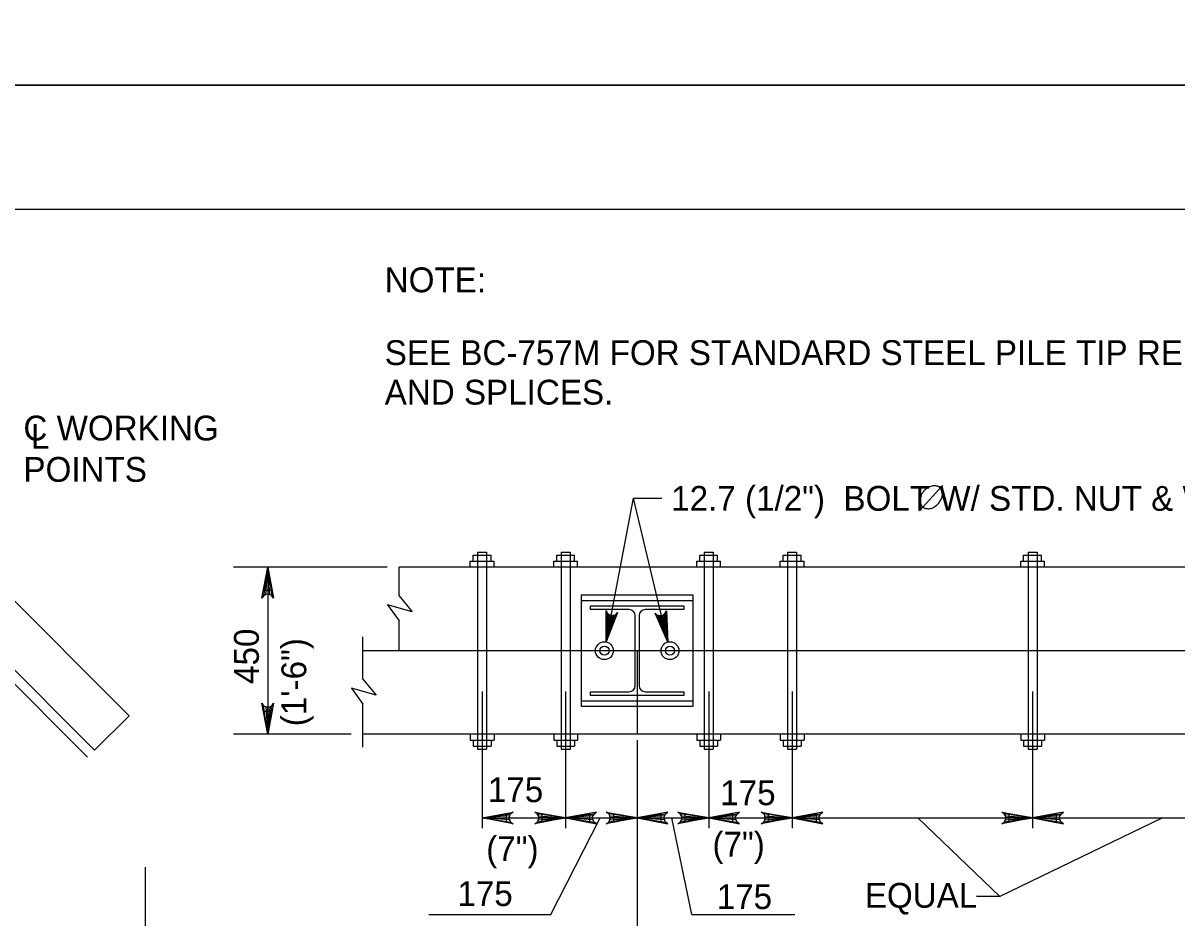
# Model space of a CAD drawing. Extents: x 635440 to 640306, y 296653 to 298484.
# Drawn here: x 639837.4 to 639976.9, y 297740.8 to 297849 of the extents above; entities that cross this region are included whole.
import ezdxf

# ---------------------------------------------------------------- set-up
doc = ezdxf.new("R2010")
doc.units = 0
for name, color, linetype in [('2', 7, 'Continuous'), ('3', 7, 'Continuous'), ('4', 7, 'Continuous'), ('5', 7, 'Continuous'), ('PLT-BNDY', 7, 'Continuous')]:
    doc.layers.add(name, color=color, linetype=linetype)

msp = doc.modelspace()

# ---------------------------------------------------------------- linework, layer by layer
at = {"layer": '2'}
msp.add_line((639316.46, 297826.46), (640102.46, 297826.46), dxfattribs=at)
at = {"layer": '3'}
for p, q in [((639892.36, 297784.97), (639893.45, 297784.97)), ((639892.36, 297784.97), (639892.36, 297761.18)), ((639893.45, 297784.97), (639893.45, 297761.18)), ((639902.46, 297784.97), (639903.54, 297784.97)), ((639902.46, 297784.97), (639902.46, 297761.18)), ((639903.54, 297784.97), (639903.54, 297761.18)), ((639919.76, 297784.97), (639920.84, 297784.97)), ((639919.76, 297784.97), (639919.76, 297761.18)), ((639920.84, 297784.97), (639920.84, 297761.18)), ((639929.85, 297784.97), (639930.94, 297784.97)), ((639929.85, 297784.97), (639929.85, 297761.18)), ((639930.94, 297784.97), (639930.94, 297761.18)), ((639958.93, 297784.97), (639960.01, 297784.97)), ((639958.93, 297784.97), (639958.93, 297761.18)), ((639960.01, 297784.97), (639960.01, 297761.18)), ((639891.46, 297783.89), (639894.35, 297783.89)), ((639891.46, 297783.16), (639891.46, 297783.89)), ((639891.82, 297784.61), (639893.99, 297784.61)), ((639891.82, 297783.89), (639891.82, 297784.61)), ((639893.99, 297783.89), (639893.99, 297784.61)), ((639894.35, 297783.16), (639894.35, 297783.89)), ((639901.56, 297783.16), (639901.56, 297783.89)), ((639901.56, 297783.89), (639904.44, 297783.89)), ((639901.92, 297783.89), (639901.92, 297784.61)), ((639901.92, 297784.61), (639904.08, 297784.61)), ((639904.08, 297783.89), (639904.08, 297784.61)), ((639904.44, 297783.16), (639904.44, 297783.89)), ((639918.86, 297783.89), (639921.74, 297783.89)), ((639918.86, 297783.16), (639918.86, 297783.89)), ((639919.22, 297783.89), (639919.22, 297784.61)), ((639919.22, 297784.61), (639921.38, 297784.61)), ((639921.38, 297783.89), (639921.38, 297784.61)), ((639921.74, 297783.16), (639921.74, 297783.89)), ((639928.95, 297783.16), (639928.95, 297783.89)), ((639928.95, 297783.89), (639931.84, 297783.89)), ((639929.31, 297783.89), (639929.31, 297784.61)), ((639929.31, 297784.61), (639931.47, 297784.61)), ((639931.47, 297783.89), (639931.47, 297784.61)), ((639931.84, 297783.16), (639931.84, 297783.89)), ((639958.03, 297783.89), (639960.92, 297783.89)), ((639958.03, 297783.16), (639958.03, 297783.89)), ((639958.39, 297784.61), (639960.55, 297784.61)), ((639958.39, 297783.89), (639958.39, 297784.61)), ((639960.55, 297783.89), (639960.55, 297784.61)), ((639960.92, 297783.16), (639960.92, 297783.89)), ((640036.1, 297783.16), (639882.85, 297783.16)), ((639882.85, 297779.72), (639882.85, 297783.16)), ((639882.85, 297779.72), (639884.43, 297777.77)), ((639904.88, 297779.14), (639918.42, 297779.14)), ((639881.45, 297778.62), (639882.85, 297776.7)), ((639884.43, 297777.77), (639881.45, 297778.62)), ((639906, 297778.51), (639917.3, 297778.51)), ((639906, 297778.04), (639906, 297778.51)), ((639910.7, 297778.04), (639906, 297778.04)), ((639917.3, 297778.04), (639912.6, 297778.04)), ((639917.3, 297778.51), (639917.3, 297778.04)), ((639882.85, 297773.07), (639882.85, 297776.7)), ((639911.42, 297768.83), (639911.42, 297777.32)), ((639911.88, 297777.32), (639911.88, 297768.83)), ((639878.49, 297769.63), (639878.49, 297774.76)), ((640040.46, 297773.07), (639878.49, 297773.07)), ((639911.65, 297773.07), (639911.65, 297762.98)), ((639878.49, 297769.63), (639880.07, 297767.68)), ((639880.07, 297767.68), (639877.09, 297768.52)), ((639877.09, 297768.52), (639878.49, 297766.61)), ((639906, 297767.64), (639906, 297768.11)), ((639906, 297768.11), (639910.7, 297768.11)), ((639912.6, 297768.11), (639917.3, 297768.11)), ((639917.3, 297768.11), (639917.3, 297767.64)), ((639878.49, 297761.4), (639878.49, 297766.61)), ((639904.88, 297767), (639918.42, 297767)), ((639917.3, 297767.64), (639906, 297767.64)), ((640040.46, 297762.98), (639878.49, 297762.98)), ((639891.46, 297762.98), (639891.46, 297762.26)), ((639894.35, 297762.98), (639894.35, 297762.26)), ((639901.56, 297762.98), (639901.56, 297762.26)), ((639904.44, 297762.98), (639904.44, 297762.26)), ((639918.86, 297762.98), (639918.86, 297762.26)), ((639921.74, 297762.98), (639921.74, 297762.26)), ((639928.95, 297762.98), (639928.95, 297762.26)), ((639931.84, 297762.98), (639931.84, 297762.26)), ((639958.03, 297762.98), (639958.03, 297762.26)), ((639960.92, 297762.98), (639960.92, 297762.26)), ((639891.46, 297762.26), (639894.35, 297762.26)), ((639891.82, 297762.26), (639891.82, 297761.54)), ((639891.82, 297761.54), (639893.99, 297761.54)), ((639892.36, 297761.18), (639893.45, 297761.18)), ((639893.99, 297762.26), (639893.99, 297761.54)), ((639901.56, 297762.26), (639904.44, 297762.26)), ((639901.92, 297762.26), (639901.92, 297761.54)), ((639901.92, 297761.54), (639904.08, 297761.54)), ((639902.46, 297761.18), (639903.54, 297761.18)), ((639904.08, 297762.26), (639904.08, 297761.54)), ((639918.86, 297762.26), (639921.74, 297762.26)), ((639919.22, 297762.26), (639919.22, 297761.54)), ((639919.22, 297761.54), (639921.38, 297761.54)), ((639919.76, 297761.18), (639920.84, 297761.18)), ((639921.38, 297762.26), (639921.38, 297761.54)), ((639928.95, 297762.26), (639931.84, 297762.26)), ((639929.31, 297762.26), (639929.31, 297761.54)), ((639929.31, 297761.54), (639931.47, 297761.54)), ((639929.85, 297761.18), (639930.94, 297761.18)), ((639931.47, 297762.26), (639931.47, 297761.54)), ((639958.03, 297762.26), (639960.92, 297762.26)), ((639958.39, 297762.26), (639958.39, 297761.54)), ((639958.39, 297761.54), (639960.55, 297761.54)), ((639958.93, 297761.18), (639960.01, 297761.18)), ((639960.55, 297762.26), (639960.55, 297761.54))]:
    msp.add_line(p, q, dxfattribs=at)
msp.add_lwpolyline([(639904.88, 297766.35), (639918.42, 297766.35), (639918.42, 297779.8), (639904.88, 297779.8)], close=True, dxfattribs=at)
for centre, radius in [((639907.69, 297773.07), 1.08), ((639907.69, 297773.07), 0.56), ((639915.62, 297773.07), 1.08), ((639915.62, 297773.07), 0.56)]:
    msp.add_circle(centre, radius, dxfattribs=at)
for centre, start, end in [((639910.7, 297777.32), 360, 90), ((639912.6, 297777.32), 90, 180), ((639910.7, 297768.83), 270, 360), ((639912.6, 297768.83), 180, 270)]:
    msp.add_arc(centre, 0.72, start, end, dxfattribs=at)
at = {"layer": '4'}
for p, q in [((639822.37, 297793.05), (639850.21, 297765.21)), ((639814.98, 297790.39), (639845.19, 297760.18)), ((639911.21, 297791.5), (639914.65, 297791.5)), ((639818.2, 297788.87), (639846.04, 297761.03)), ((639881.41, 297783.16), (639862.82, 297783.16)), ((639866.98, 297783.16), (639866.98, 297762.98)), ((639892.91, 297768.15), (639892.91, 297751.61)), ((639903, 297768.15), (639903, 297751.61)), ((639920.3, 297768.15), (639920.3, 297751.61)), ((639930.39, 297768.15), (639930.39, 297751.61)), ((639959.47, 297768.15), (639959.47, 297751.61)), ((639850.21, 297765.21), (639846.04, 297761.03)), ((639877.05, 297762.98), (639862.82, 297762.98)), ((639911.65, 297762.26), (639911.65, 297724.48)), ((639892.91, 297752.85), (639959.47, 297752.85)), ((639901.23, 297741.18), (639907.18, 297752.85)), ((639918.28, 297741.18), (639915.84, 297752.85)), ((639945.6, 297752.85), (639955.5, 297743.36)), ((639975.19, 297752.85), (639955.5, 297743.36)), ((639959.47, 297752.85), (640026.04, 297752.85)), ((639852.15, 297746.9), (639852.15, 297723.76)), ((639955.5, 297743.36), (639952.67, 297743.36)), ((639886.46, 297741.18), (639901.23, 297741.18)), ((639918.28, 297741.18), (639930.7, 297741.18))]:
    msp.add_line(p, q, dxfattribs=at)
for points in [[(639907.89, 297774.13), (639911.21, 297791.5)], [(639915.36, 297774.12), (639911.21, 297791.5)], [(639866.98, 297783.16), (639867.68, 297779.43), (639867.48, 297779.72), (639867.23, 297779.87), (639866.98, 297779.91), (639866.73, 297779.87), (639866.48, 297779.72), (639866.28, 297779.43), (639866.98, 297783.16), (639866.48, 297779.72), (639866.73, 297779.87), (639866.98, 297783.16), (639866.98, 297779.91), (639867.23, 297779.87), (639866.98, 297783.16), (639867.48, 297779.72)], [(639907.89, 297774.13), (639907.9, 297777.93), (639907.97, 297777.77), (639908.04, 297777.61), (639908.15, 297777.51), (639908.26, 297777.42), (639908.38, 297777.37), (639908.5, 297777.33), (639908.63, 297777.32), (639908.75, 297777.32), (639908.89, 297777.37), (639909.03, 297777.42), (639909.15, 297777.54), (639909.28, 297777.67), (639907.89, 297774.13), (639909.15, 297777.54), (639909.03, 297777.42), (639907.89, 297774.13), (639908.89, 297777.37), (639908.75, 297777.32), (639907.89, 297774.13), (639908.63, 297777.32), (639908.5, 297777.33), (639907.89, 297774.13), (639908.38, 297777.37), (639908.26, 297777.42), (639907.89, 297774.13), (639908.15, 297777.51), (639908.04, 297777.61), (639907.89, 297774.13), (639907.97, 297777.77)], [(639915.36, 297774.12), (639913.82, 297777.59), (639913.95, 297777.47), (639914.08, 297777.36), (639914.22, 297777.31), (639914.35, 297777.27), (639914.48, 297777.28), (639914.61, 297777.29), (639914.72, 297777.34), (639914.84, 297777.39), (639914.95, 297777.49), (639915.05, 297777.59), (639915.11, 297777.75), (639915.18, 297777.91), (639915.36, 297774.12), (639915.11, 297777.75), (639915.05, 297777.59), (639915.36, 297774.12), (639914.95, 297777.49), (639914.84, 297777.39), (639915.36, 297774.12), (639914.72, 297777.34), (639914.61, 297777.29), (639915.36, 297774.12), (639914.48, 297777.28), (639914.35, 297777.27), (639915.36, 297774.12), (639914.22, 297777.31), (639914.08, 297777.36), (639915.36, 297774.12), (639913.95, 297777.47)], [(639866.98, 297762.98), (639866.28, 297766.71), (639866.48, 297766.42), (639866.73, 297766.27), (639866.98, 297766.23), (639867.23, 297766.27), (639867.48, 297766.42), (639867.68, 297766.71), (639866.98, 297762.98), (639867.48, 297766.42), (639867.23, 297766.27), (639866.98, 297762.98), (639866.98, 297766.23), (639866.73, 297766.27), (639866.98, 297762.98), (639866.48, 297766.42)], [(639892.91, 297752.85), (639896.64, 297753.55), (639896.35, 297753.35), (639896.2, 297753.1), (639896.16, 297752.85), (639896.2, 297752.6), (639896.35, 297752.35), (639896.64, 297752.15), (639892.91, 297752.85), (639896.35, 297752.35), (639896.2, 297752.6), (639892.91, 297752.85), (639896.16, 297752.85), (639896.2, 297753.1), (639892.91, 297752.85), (639896.35, 297753.35)], [(639903, 297752.85), (639899.27, 297752.15), (639899.56, 297752.35), (639899.7, 297752.6), (639899.75, 297752.85), (639899.7, 297753.1), (639899.56, 297753.35), (639899.27, 297753.55), (639903, 297752.85), (639899.56, 297753.35), (639899.7, 297753.1), (639903, 297752.85), (639899.75, 297752.85), (639899.7, 297752.6), (639903, 297752.85), (639899.56, 297752.35)], [(639903, 297752.85), (639906.73, 297752.15), (639906.44, 297752.35), (639906.29, 297752.6), (639906.25, 297752.85), (639906.29, 297753.1), (639906.44, 297753.35), (639906.73, 297753.55), (639903, 297752.85), (639906.44, 297753.35), (639906.29, 297753.1), (639903, 297752.85), (639906.25, 297752.85), (639906.29, 297752.6), (639903, 297752.85), (639906.44, 297752.35)], [(639911.65, 297752.85), (639907.92, 297752.15), (639908.21, 297752.35), (639908.36, 297752.6), (639908.4, 297752.85), (639908.36, 297753.1), (639908.21, 297753.35), (639907.92, 297753.55), (639911.65, 297752.85), (639908.21, 297753.35), (639908.36, 297753.1), (639911.65, 297752.85), (639908.4, 297752.85), (639908.36, 297752.6), (639911.65, 297752.85), (639908.21, 297752.35)], [(639911.65, 297752.85), (639915.38, 297752.15), (639915.09, 297752.35), (639914.94, 297752.6), (639914.9, 297752.85), (639914.94, 297753.1), (639915.09, 297753.35), (639915.38, 297753.55), (639911.65, 297752.85), (639915.09, 297753.35), (639914.94, 297753.1), (639911.65, 297752.85), (639914.9, 297752.85), (639914.94, 297752.6), (639911.65, 297752.85), (639915.09, 297752.35)], [(639920.3, 297752.85), (639916.57, 297752.15), (639916.86, 297752.35), (639917.01, 297752.6), (639917.05, 297752.85), (639917.01, 297753.1), (639916.86, 297753.35), (639916.57, 297753.55), (639920.3, 297752.85), (639916.86, 297753.35), (639917.01, 297753.1), (639920.3, 297752.85), (639917.05, 297752.85), (639917.01, 297752.6), (639920.3, 297752.85), (639916.86, 297752.35)], [(639920.3, 297752.85), (639924.03, 297752.15), (639923.74, 297752.35), (639923.6, 297752.6), (639923.55, 297752.85), (639923.6, 297753.1), (639923.74, 297753.35), (639924.03, 297753.55), (639920.3, 297752.85), (639923.74, 297753.35), (639923.6, 297753.1), (639920.3, 297752.85), (639923.55, 297752.85), (639923.6, 297752.6), (639920.3, 297752.85), (639923.74, 297752.35)], [(639930.39, 297752.85), (639926.66, 297752.15), (639926.95, 297752.35), (639927.1, 297752.6), (639927.14, 297752.85), (639927.1, 297753.1), (639926.95, 297753.35), (639926.66, 297753.55), (639930.39, 297752.85), (639926.95, 297753.35), (639927.1, 297753.1), (639930.39, 297752.85), (639927.14, 297752.85), (639927.1, 297752.6), (639930.39, 297752.85), (639926.95, 297752.35)], [(639930.39, 297752.85), (639934.12, 297752.15), (639933.84, 297752.35), (639933.69, 297752.6), (639933.64, 297752.85), (639933.69, 297753.1), (639933.84, 297753.35), (639934.12, 297753.55), (639930.39, 297752.85), (639933.84, 297753.35), (639933.69, 297753.1), (639930.39, 297752.85), (639933.64, 297752.85), (639933.69, 297752.6), (639930.39, 297752.85), (639933.84, 297752.35)], [(639959.47, 297752.85), (639955.74, 297752.15), (639956.03, 297752.35), (639956.18, 297752.6), (639956.22, 297752.85), (639956.18, 297753.1), (639956.03, 297753.35), (639955.74, 297753.55), (639959.47, 297752.85), (639956.03, 297753.35), (639956.18, 297753.1), (639959.47, 297752.85), (639956.22, 297752.85), (639956.18, 297752.6), (639959.47, 297752.85), (639956.03, 297752.35)], [(639959.47, 297752.85), (639963.2, 297752.15), (639962.91, 297752.35), (639962.77, 297752.6), (639962.72, 297752.85), (639962.77, 297753.1), (639962.91, 297753.35), (639963.2, 297753.55), (639959.47, 297752.85), (639962.91, 297753.35), (639962.77, 297753.1), (639959.47, 297752.85), (639962.72, 297752.85), (639962.77, 297752.6), (639959.47, 297752.85), (639962.91, 297752.35)]]:
    msp.add_lwpolyline(points, dxfattribs=at)
for points in [[(639866.51, 297780.4), (639867.44, 297780.4), (639866.98, 297783.16)], [(639866.51, 297765.75), (639867.44, 297765.75), (639866.98, 297762.98)], [(639895.79, 297753.33), (639895.79, 297752.36), (639892.91, 297752.85)], [(639900.11, 297753.33), (639900.11, 297752.36), (639903, 297752.85)], [(639905.88, 297753.33), (639905.88, 297752.36), (639903, 297752.85)], [(639908.77, 297753.33), (639908.77, 297752.36), (639911.65, 297752.85)], [(639914.53, 297753.33), (639914.53, 297752.36), (639911.65, 297752.85)], [(639917.42, 297753.33), (639917.42, 297752.36), (639920.3, 297752.85)], [(639923.18, 297753.33), (639923.18, 297752.36), (639920.3, 297752.85)], [(639927.51, 297753.33), (639927.51, 297752.36), (639930.39, 297752.85)], [(639933.28, 297753.33), (639933.28, 297752.36), (639930.39, 297752.85)], [(639956.59, 297753.33), (639956.59, 297752.36), (639959.47, 297752.85)], [(639962.36, 297752.36), (639962.36, 297753.33), (639959.47, 297752.85)]]:
    msp.add_lwpolyline(points, close=True, dxfattribs=at)
at = {"layer": '5'}
msp.add_line((639945.78, 297789.98), (639948.58, 297793.04), dxfattribs=at)
msp.add_spline([(639948.28, 297792.74), (639948.07, 297792.91), (639947.85, 297792.97), (639947.57, 297793), (639947.42, 297793), (639947.15, 297792.93), (639946.9, 297792.82), (639946.73, 297792.72), (639946.4, 297792.46), (639946.14, 297792.12), (639945.98, 297791.8), (639945.89, 297791.51), (639945.86, 297791.25), (639945.89, 297791.01), (639946, 297790.69), (639946.12, 297790.51), (639946.36, 297790.33), (639946.73, 297790.25), (639947.14, 297790.26), (639947.66, 297790.5), (639948.04, 297790.82), (639948.33, 297791.22), (639948.52, 297791.64), (639948.58, 297792.1), (639948.5, 297792.39), (639948.3, 297792.74)], degree=3, dxfattribs=at)
at = {"layer": 'PLT-BNDY'}
for points in [[(639276.46, 298435.46), (640117.46, 298435.46), (640117.46, 297841.46), (639276.46, 297841.46)], [(639276.46, 297841.46), (640117.46, 297841.46), (640117.46, 297247.46), (639276.46, 297247.46)]]:
    msp.add_lwpolyline(points, close=True, dxfattribs=at)

# ---------------------------------------------------------------- texts
at = {"layer": '4'}
for s, height, p in [('NOTE:', 3, (639881.12, 297816.41)), ('SEE BC-757M FOR STANDARD STEEL PILE TIP REINFORCEMENTS', 3.0001, (639881.12, 297807.61)), ('AND SPLICES.', 3.0001, (639881.12, 297802.83)), ('C WORKING', 3, (639837.43, 297798.49)), ('L', 3, (639838.33, 297797.5)), ('POINTS', 3, (639837.43, 297793.49)), ('12.7 (1/2")  BOLT W/ STD. NUT & WASHERS (TYP.)', 3.0001, (639915.77, 297789.99)), ('EQUAL', 3, (639939.18, 297741.99))]:
    msp.add_text(s, height=height, dxfattribs=at).set_placement(p)
at = {"layer": '5'}
for s, p in [('450', (639865.9, 297769.05)), ('(1\'-6")', (639871.63, 297763.93))]:
    msp.add_text(s, height=3, rotation=90, dxfattribs=at).set_placement(p)
for s, p in [('175', (639893.6, 297754.76)), ('175', (639921.7, 297754.39)), ('(7")', (639920.76, 297748.17)), ('(7")', (639893.4, 297747.64)), ('175', (639889.91, 297742.2)), ('175', (639921.27, 297741.83))]:
    msp.add_text(s, height=3, dxfattribs=at).set_placement(p)

doc.saveas('drawing.dxf')
